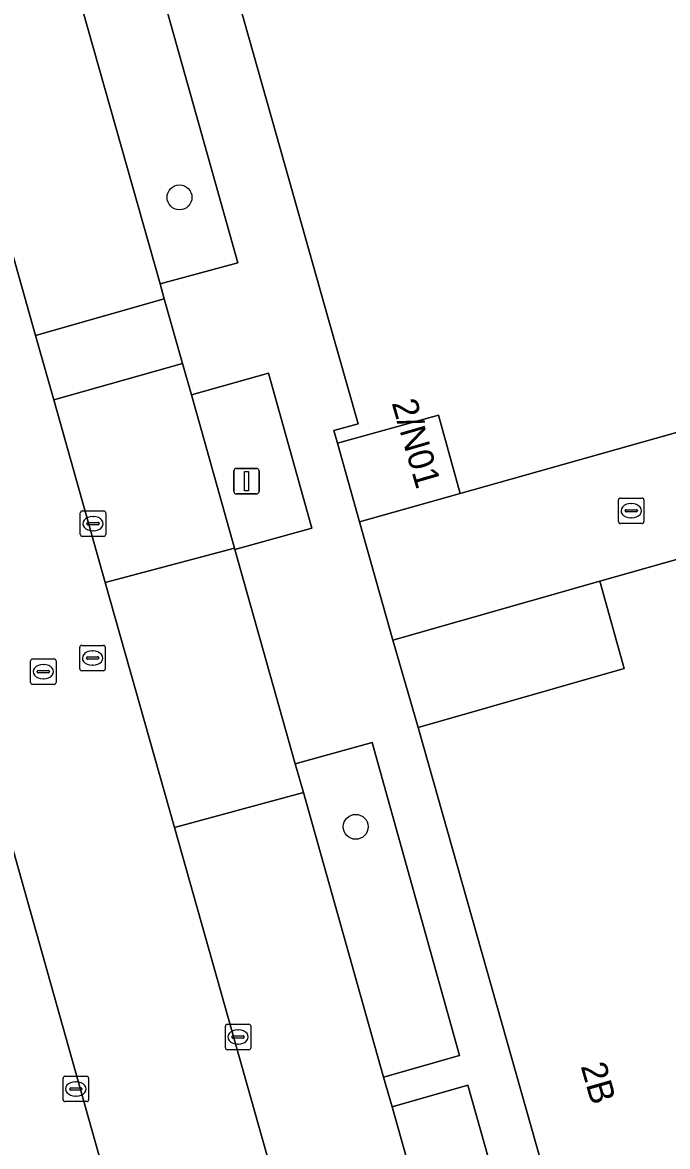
# Model space of a CAD drawing. Extents: x 159680 to 160786, y 387323 to 388340.
# Drawn here: x 159814.06 to 159839.39, y 388009.45 to 388053.61 of the extents above; entities that cross this region are included whole.
import ezdxf

# ---------------------------------------------------------------- set-up
doc = ezdxf.new("R2010")
doc.units = 0
for name, color, linetype in [('IMGEO_Boom', 7, 'Continuous'), ('IMGEO_Erf', 7, 'Continuous'), ('IMGEO_Groenvoorziening', 7, 'Continuous'), ('IMGEO_Kolk', 7, 'Continuous'), ('IMGEO_Lichtmast', 7, 'Continuous'), ('IMGEO_Pand', 7, 'Continuous'), ('IMGEO_Pand_nummerreeks', 7, 'Continuous'), ('IMGEO_Pand_overbouw', 7, 'Continuous'), ('IMGEO_Parkeervlak_open', 7, 'Continuous'), ('IMGEO_Rijbaan_lokaal_gesloten', 7, 'Continuous'), ('IMGEO_Rijbaan_lokaal_open', 7, 'Continuous'), ('IMGEO_Rioolput', 7, 'Continuous'), ('IMGEO_Voetpad_open', 7, 'Continuous')]:
    doc.layers.add(name, color=color, linetype=linetype)

msp = doc.modelspace()

# ---------------------------------------------------------------- linework, layer by layer
at = {"layer": 'IMGEO_Boom'}
for centre in [(159820.224, 388046.738), (159827.147, 388022.012)]:
    msp.add_circle(centre, 0.489, dxfattribs=at)
at = {"layer": 'IMGEO_Erf'}
msp.add_lwpolyline([(159836.727, 388031.661), (159828.603, 388029.35), (159829.597, 388025.911), (159837.686, 388028.235)], close=True, dxfattribs=at)
at = {"layer": 'IMGEO_Groenvoorziening'}
for points in [[(159818.346, 388059.004), (159815.283, 388058.104), (159815.534, 388057.217), (159819.461, 388043.335), (159822.513, 388044.173)], [(159823.723, 388039.836), (159820.689, 388038.981), (159822.386, 388032.962), (159822.401, 388032.909), (159825.424, 388033.746)], [(159827.793, 388025.318), (159824.77, 388024.488), (159825.088, 388023.358), (159828.234, 388012.174), (159831.217, 388013.029)], [(159831.544, 388011.861), (159828.571, 388011.012), (159831.491, 388000.626), (159834.483, 388001.477)]]:
    msp.add_lwpolyline(points, close=True, dxfattribs=at)
at = {"layer": 'IMGEO_Kolk'}
for p, q in [((159837.465, 388034.001), (159837.465, 388034.853)), ((159837.54, 388034.927), (159838.392, 388034.927)), ((159837.953, 388034.707), (159837.978, 388034.707)), ((159838.466, 388034.853), (159838.466, 388034.001)), ((159816.329, 388033.492), (159816.329, 388034.344)), ((159816.404, 388034.418), (159817.256, 388034.418)), ((159816.817, 388034.198), (159816.842, 388034.198)), ((159817.33, 388034.344), (159817.33, 388033.492)), ((159837.724, 388034.421), (159837.724, 388034.433)), ((159838.162, 388034.384), (159837.764, 388034.384)), ((159837.767, 388034.47), (159838.165, 388034.47)), ((159837.976, 388034.147), (159837.951, 388034.147)), ((159838.208, 388034.433), (159838.208, 388034.421)), ((159816.588, 388033.912), (159816.588, 388033.924)), ((159817.026, 388033.875), (159816.628, 388033.875)), ((159816.631, 388033.961), (159817.029, 388033.961)), ((159816.84, 388033.638), (159816.815, 388033.638)), ((159817.072, 388033.924), (159817.072, 388033.912)), ((159838.392, 388033.927), (159837.54, 388033.927)), ((159817.256, 388033.418), (159816.404, 388033.418)), ((159822.1, 388014.254), (159822.952, 388014.254)), ((159822.025, 388013.328), (159822.025, 388014.18)), ((159822.327, 388013.797), (159822.725, 388013.797)), ((159822.513, 388014.034), (159822.538, 388014.034)), ((159823.026, 388014.18), (159823.026, 388013.328)), ((159822.284, 388013.748), (159822.284, 388013.76)), ((159822.722, 388013.711), (159822.324, 388013.711)), ((159822.536, 388013.474), (159822.511, 388013.474)), ((159822.768, 388013.76), (159822.768, 388013.748)), ((159822.952, 388013.254), (159822.1, 388013.254)), ((159815.652, 388011.29), (159815.652, 388012.142)), ((159815.727, 388012.216), (159816.579, 388012.216)), ((159816.653, 388012.142), (159816.653, 388011.29)), ((159815.911, 388011.71), (159815.911, 388011.722)), ((159816.349, 388011.673), (159815.951, 388011.673)), ((159815.954, 388011.759), (159816.352, 388011.759)), ((159816.14, 388011.996), (159816.165, 388011.996)), ((159816.395, 388011.722), (159816.395, 388011.71)), ((159816.579, 388011.216), (159815.727, 388011.216)), ((159816.163, 388011.436), (159816.138, 388011.436))]:
    msp.add_line(p, q, dxfattribs=at)
for points in [[(159837.465, 388034.001), (159837.465, 388034.853)], [(159837.54, 388034.927), (159838.392, 388034.927)], [(159838.466, 388034.853), (159838.466, 388034.001)], [(159816.329, 388033.492), (159816.329, 388034.344)], [(159816.404, 388034.418), (159817.256, 388034.418)], [(159817.33, 388034.344), (159817.33, 388033.492)], [(159838.392, 388033.927), (159837.54, 388033.927)], [(159817.256, 388033.418), (159816.404, 388033.418)], [(159822.1, 388014.254), (159822.952, 388014.254)], [(159822.025, 388013.328), (159822.025, 388014.18)], [(159823.026, 388014.18), (159823.026, 388013.328)], [(159822.952, 388013.254), (159822.1, 388013.254)], [(159815.652, 388011.29), (159815.652, 388012.142)], [(159815.727, 388012.216), (159816.579, 388012.216)], [(159816.653, 388012.142), (159816.653, 388011.29)], [(159816.579, 388011.216), (159815.727, 388011.216)]]:
    msp.add_lwpolyline(points, dxfattribs=at)
for centre, radius, start, end in [((159837.542, 388034.851), 0.0765, 91.552, 178.448), ((159837.542, 388034.851), 0.0765, 91.552, 178.448), ((159838.39, 388034.851), 0.0765, 1.552, 88.448), ((159838.39, 388034.851), 0.0765, 1.552, 88.448), ((159816.406, 388034.342), 0.0765, 91.552, 178.448), ((159816.406, 388034.342), 0.0765, 91.552, 178.448), ((159817.254, 388034.342), 0.0765, 1.552, 88.448), ((159817.254, 388034.342), 0.0765, 1.552, 88.448), ((159837.764, 388034.43), 0.0403, 85.8775, 175.7526), ((159837.761, 388034.42), 0.0366, 178.938, 274.7102), ((159838.165, 388034.427), 0.043, 264.8664, 352.4533), ((159838.169, 388034.432), 0.0386, 1.7309, 96.639), ((159816.628, 388033.921), 0.0403, 85.8775, 175.7526), ((159816.625, 388033.911), 0.0366, 178.938, 274.7102), ((159817.029, 388033.918), 0.043, 264.8664, 352.4533), ((159817.033, 388033.923), 0.0386, 1.7309, 96.639), ((159837.542, 388034.003), 0.0765, 181.552, 268.448), ((159837.542, 388034.003), 0.0765, 181.552, 268.448), ((159838.39, 388034.003), 0.0765, 271.552, 358.448), ((159838.39, 388034.003), 0.0765, 271.552, 358.448), ((159816.406, 388033.494), 0.0765, 181.552, 268.448), ((159816.406, 388033.494), 0.0765, 181.552, 268.448), ((159817.254, 388033.494), 0.0765, 271.552, 358.448), ((159817.254, 388033.494), 0.0765, 271.552, 358.448), ((159822.102, 388014.178), 0.0765, 91.552, 178.448), ((159822.102, 388014.178), 0.0765, 91.552, 178.448), ((159822.95, 388014.178), 0.0765, 1.552, 88.448), ((159822.95, 388014.178), 0.0765, 1.552, 88.448), ((159822.324, 388013.757), 0.0403, 85.8775, 175.7526), ((159822.729, 388013.759), 0.0386, 1.7309, 96.639), ((159822.102, 388013.33), 0.0765, 181.552, 268.448), ((159822.102, 388013.33), 0.0765, 181.552, 268.448), ((159822.321, 388013.747), 0.0366, 178.938, 274.7102), ((159822.725, 388013.754), 0.043, 264.8664, 352.4533), ((159822.95, 388013.33), 0.0765, 271.552, 358.448), ((159822.95, 388013.33), 0.0765, 271.552, 358.448), ((159815.729, 388012.14), 0.0765, 91.552, 178.448), ((159815.729, 388012.14), 0.0765, 91.552, 178.448), ((159816.577, 388012.14), 0.0765, 1.552, 88.448), ((159816.577, 388012.14), 0.0765, 1.552, 88.448), ((159815.951, 388011.719), 0.0403, 85.8775, 175.7526), ((159815.948, 388011.709), 0.0366, 178.938, 274.7102), ((159816.352, 388011.716), 0.043, 264.8664, 352.4533), ((159816.356, 388011.721), 0.0386, 1.7309, 96.639), ((159815.729, 388011.292), 0.0765, 181.552, 268.448), ((159815.729, 388011.292), 0.0765, 181.552, 268.448), ((159816.577, 388011.292), 0.0765, 271.552, 358.448), ((159816.577, 388011.292), 0.0765, 271.552, 358.448)]:
    msp.add_arc(centre, radius, start, end, dxfattribs=at)
for centre, major_axis, ratio, start_param, end_param in [((159837.952, 388034.427), (-0.387, 0.002), 0.722429, 4.712389, 7.853982), ((159837.977, 388034.427), (-0.39, 0.002), 0.717154, 1.570796, 4.712389), ((159816.816, 388033.918), (-0.387, 0.002), 0.722429, 4.712389, 7.853982), ((159816.841, 388033.918), (-0.39, 0.002), 0.717154, 1.570796, 4.712389), ((159822.512, 388013.754), (-0.387, 0.002), 0.722429, 4.712389, 7.853982), ((159822.537, 388013.754), (-0.39, 0.002), 0.717154, 1.570796, 4.712389), ((159816.139, 388011.716), (-0.387, 0.002), 0.722429, 4.712389, 7.853982), ((159816.164, 388011.716), (-0.39, 0.002), 0.717154, 1.570796, 4.712389)]:
    msp.add_ellipse(centre, major_axis=major_axis, ratio=ratio, start_param=start_param, end_param=end_param, dxfattribs=at)
at = {"layer": 'IMGEO_Lichtmast'}
for p, q in [((159822.358, 388035.19), (159822.358, 388035.99)), ((159822.358, 388035.99), (159822.358, 388035.19)), ((159822.458, 388036.09), (159823.248, 388036.09)), ((159823.248, 388036.09), (159822.458, 388036.09)), ((159823.348, 388035.99), (159823.348, 388035.19)), ((159823.348, 388035.19), (159823.348, 388035.99)), ((159823.248, 388035.09), (159822.458, 388035.09)), ((159822.458, 388035.09), (159823.248, 388035.09))]:
    msp.add_line(p, q, dxfattribs=at)
msp.add_lwpolyline([(159822.778, 388035.965), (159822.928, 388035.965), (159822.928, 388035.215), (159822.778, 388035.215), (159822.778, 388035.965)], dxfattribs=at)
for centre, start, end in [((159822.458, 388035.99), 90, 180), ((159822.458, 388035.99), 90, 180), ((159823.248, 388035.99), 0, 90), ((159823.248, 388035.99), 360, 90), ((159822.458, 388035.19), 180, 270), ((159822.458, 388035.19), 180, 270), ((159823.248, 388035.19), 270, 0), ((159823.248, 388035.19), 270, 0)]:
    msp.add_arc(centre, 0.1, start, end, dxfattribs=at)
at = {"layer": 'IMGEO_Pand'}
for points in [[(159826.288, 388037.576), (159826.427, 388037.077), (159830.392, 388038.185), (159831.254, 388035.102), (159880.352, 388048.965), (159865.52, 388101.823), (159857.079, 388099.437), (159851.272, 388097.795), (159822.036, 388089.531), (159822.118, 388089.243), (159820.107, 388088.675), (159820.025, 388088.963), (159812.417, 388086.813), (159813.44, 388083.195), (159814.344, 388083.45), (159815.465, 388079.487), (159816.607, 388075.445), (159824.701, 388046.808), (159826.078, 388041.936), (159827.236, 388037.841)], [(159826.427, 388037.077), (159827.289, 388033.993), (159831.254, 388035.102), (159830.392, 388038.185)], [(159836.727, 388031.661), (159837.686, 388028.235), (159829.597, 388025.911), (159836.928, 388000), (159837.992, 387996.231), (159851.316, 388000), (159869.229, 388005.056), (159869.487, 388004.143), (159882.299, 388007.76), (159877.892, 388024.247), (159874.489, 388023.234), (159871.155, 388035.219), (159868.062, 388036.545), (159864.143, 388035.468), (159860.548, 388034.481), (159860.469, 388034.822), (159859.87, 388035.171), (159859.769, 388035.23), (159853.295, 388033.388), (159852.93, 388032.688), (159853.022, 388032.345), (159848.853, 388031.171), (159848.627, 388031.984), (159847.843, 388034.798)]]:
    msp.add_lwpolyline(points, close=True, dxfattribs=at)
at = {"layer": 'IMGEO_Pand_overbouw'}
msp.add_lwpolyline([(159836.727, 388031.661), (159828.603, 388029.35), (159829.597, 388025.911), (159837.686, 388028.235)], close=True, dxfattribs=at)
at = {"layer": 'IMGEO_Parkeervlak_open'}
for points in [[(159815.534, 388057.217), (159810.478, 388055.814), (159814.569, 388041.318), (159819.625, 388042.755), (159819.461, 388043.335)], [(159820.689, 388038.981), (159820.344, 388040.206), (159815.285, 388038.78), (159817.31, 388031.606), (159822.386, 388032.962)], [(159812.513, 388025.241), (159807.389, 388023.779), (159810.191, 388013.929), (159810.341, 388013.371), (159810.66, 388012.183), (159813.543, 388002.025), (159818.635, 388003.499)], [(159825.088, 388023.358), (159820.027, 388021.979), (159828.892, 387990.568), (159833.944, 387991.957), (159831.828, 387999.454), (159831.491, 388000.626), (159828.571, 388011.012), (159828.234, 388012.174)]]:
    msp.add_lwpolyline(points, close=True, dxfattribs=at)
at = {"layer": 'IMGEO_Rijbaan_lokaal_gesloten'}
for points in [[(159801.935, 388086.111), (159795.252, 388086.151), (159795.365, 388085.827), (159796.407, 388082.275), (159796.756, 388081.086), (159800.897, 388066.433), (159802.304, 388061.455), (159803.652, 388056.684), (159805.061, 388051.697), (159805.352, 388050.667), (159811.205, 388029.885), (159812.513, 388025.241), (159818.635, 388003.499)], [(159820.027, 388021.979), (159817.31, 388031.606), (159815.285, 388038.78), (159814.569, 388041.318), (159810.478, 388055.814), (159809.766, 388058.335), (159804.998, 388075.232), (159804.108, 388078.384), (159803.512, 388080.495), (159803.231, 388081.508), (159802.439, 388084.277), (159802.373, 388084.461)], [(159837.095, 387961.501), (159830.287, 387985.625), (159828.892, 387990.568), (159820.027, 388021.979)]]:
    msp.add_lwpolyline(points, dxfattribs=at)
at = {"layer": 'IMGEO_Rijbaan_lokaal_open'}
msp.add_lwpolyline([(160000, 388082.749), (159942.735, 388066.58), (159931.133, 388063.304), (159916.983, 388059.308), (159896.75, 388053.596), (159880.352, 388048.965), (159831.254, 388035.102), (159827.289, 388033.993), (159828.603, 388029.35), (159836.727, 388031.661), (159847.843, 388034.798), (159873.019, 388041.864), (159900.049, 388049.507), (159938.325, 388060.276), (159947.529, 388062.862), (159962.198, 388066.982), (159962.481, 388067.061), (159995.997, 388076.5)], dxfattribs=at)
at = {"layer": 'IMGEO_Rioolput'}
for p, q in [((159816.308, 388028.215), (159816.308, 388029.067)), ((159816.383, 388029.141), (159817.235, 388029.141)), ((159816.796, 388028.921), (159816.821, 388028.921)), ((159817.309, 388029.067), (159817.309, 388028.215)), ((159814.378, 388027.68), (159814.378, 388028.532)), ((159814.453, 388028.606), (159815.305, 388028.606)), ((159814.866, 388028.386), (159814.891, 388028.386)), ((159815.379, 388028.532), (159815.379, 388027.68)), ((159816.567, 388028.635), (159816.567, 388028.647)), ((159817.005, 388028.598), (159816.607, 388028.598)), ((159816.61, 388028.684), (159817.008, 388028.684)), ((159816.819, 388028.361), (159816.794, 388028.361)), ((159817.051, 388028.647), (159817.051, 388028.635)), ((159814.637, 388028.1), (159814.637, 388028.112)), ((159815.075, 388028.063), (159814.677, 388028.063)), ((159814.68, 388028.149), (159815.078, 388028.149)), ((159815.121, 388028.112), (159815.121, 388028.1)), ((159817.235, 388028.141), (159816.383, 388028.141)), ((159815.305, 388027.606), (159814.453, 388027.606)), ((159814.889, 388027.826), (159814.864, 388027.826))]:
    msp.add_line(p, q, dxfattribs=at)
for points in [[(159816.308, 388028.215), (159816.308, 388029.067)], [(159816.383, 388029.141), (159817.235, 388029.141)], [(159817.309, 388029.067), (159817.309, 388028.215)], [(159814.378, 388027.68), (159814.378, 388028.532)], [(159814.453, 388028.606), (159815.305, 388028.606)], [(159815.379, 388028.532), (159815.379, 388027.68)], [(159817.235, 388028.141), (159816.383, 388028.141)], [(159815.305, 388027.606), (159814.453, 388027.606)]]:
    msp.add_lwpolyline(points, dxfattribs=at)
for centre, radius, start, end in [((159816.385, 388029.065), 0.0765, 91.552, 178.448), ((159816.385, 388029.065), 0.0765, 91.552, 178.448), ((159817.233, 388029.065), 0.0765, 1.552, 88.448), ((159817.233, 388029.065), 0.0765, 1.552, 88.448), ((159814.455, 388028.53), 0.0765, 91.552, 178.448), ((159814.455, 388028.53), 0.0765, 91.552, 178.448), ((159815.303, 388028.53), 0.0765, 1.552, 88.448), ((159815.303, 388028.53), 0.0765, 1.552, 88.448), ((159816.607, 388028.644), 0.0403, 85.8775, 175.7526), ((159816.604, 388028.634), 0.0366, 178.938, 274.7102), ((159817.008, 388028.641), 0.043, 264.8664, 352.4533), ((159817.012, 388028.646), 0.0386, 1.7309, 96.639), ((159814.677, 388028.109), 0.0403, 85.8775, 175.7526), ((159814.674, 388028.099), 0.0366, 178.938, 274.7102), ((159815.078, 388028.106), 0.043, 264.8664, 352.4533), ((159815.082, 388028.111), 0.0386, 1.7309, 96.639), ((159816.385, 388028.217), 0.0765, 181.552, 268.448), ((159816.385, 388028.217), 0.0765, 181.552, 268.448), ((159817.233, 388028.217), 0.0765, 271.552, 358.448), ((159817.233, 388028.217), 0.0765, 271.552, 358.448), ((159814.455, 388027.682), 0.0765, 181.552, 268.448), ((159814.455, 388027.682), 0.0765, 181.552, 268.448), ((159815.303, 388027.682), 0.0765, 271.552, 358.448), ((159815.303, 388027.682), 0.0765, 271.552, 358.448)]:
    msp.add_arc(centre, radius, start, end, dxfattribs=at)
for centre, major_axis, ratio, start_param, end_param in [((159816.795, 388028.641), (-0.387, 0.002), 0.722429, 4.712389, 7.853982), ((159816.82, 388028.641), (-0.39, 0.002), 0.717154, 1.570796, 4.712389), ((159814.865, 388028.106), (-0.387, 0.002), 0.722429, 4.712389, 7.853982), ((159814.89, 388028.106), (-0.39, 0.002), 0.717154, 1.570796, 4.712389)]:
    msp.add_ellipse(centre, major_axis=major_axis, ratio=ratio, start_param=start_param, end_param=end_param, dxfattribs=at)
at = {"layer": 'IMGEO_Voetpad_open'}
for points in [[(159836.928, 388000), (159829.597, 388025.911), (159828.603, 388029.35), (159827.289, 388033.993), (159826.427, 388037.077), (159826.288, 388037.576), (159827.236, 388037.841), (159826.078, 388041.936), (159824.701, 388046.808), (159816.607, 388075.445)], [(159818.346, 388059.004), (159822.513, 388044.173), (159819.461, 388043.335), (159819.625, 388042.755), (159820.344, 388040.206), (159820.689, 388038.981), (159823.723, 388039.836), (159825.424, 388033.746), (159822.401, 388032.909), (159824.77, 388024.488), (159827.793, 388025.318), (159831.217, 388013.029), (159828.234, 388012.174), (159828.571, 388011.012), (159831.544, 388011.861), (159834.483, 388001.477)]]:
    msp.add_lwpolyline(points, dxfattribs=at)
for points in [[(159819.625, 388042.755), (159814.569, 388041.318), (159815.285, 388038.78), (159820.344, 388040.206)], [(159822.401, 388032.909), (159822.386, 388032.962), (159817.31, 388031.606), (159820.027, 388021.979), (159825.088, 388023.358), (159824.77, 388024.488)]]:
    msp.add_lwpolyline(points, close=True, dxfattribs=at)

# ---------------------------------------------------------------- texts
at = {"layer": 'IMGEO_Pand_nummerreeks'}
for s, rotation, p in [('2/N01', 286.1443, (159828.552, 388038.665)), ('2B', 285.7935, (159835.977, 388012.613))]:
    msp.add_text(s, height=1, rotation=rotation, dxfattribs=at).set_placement(p)

doc.saveas('drawing.dxf')
